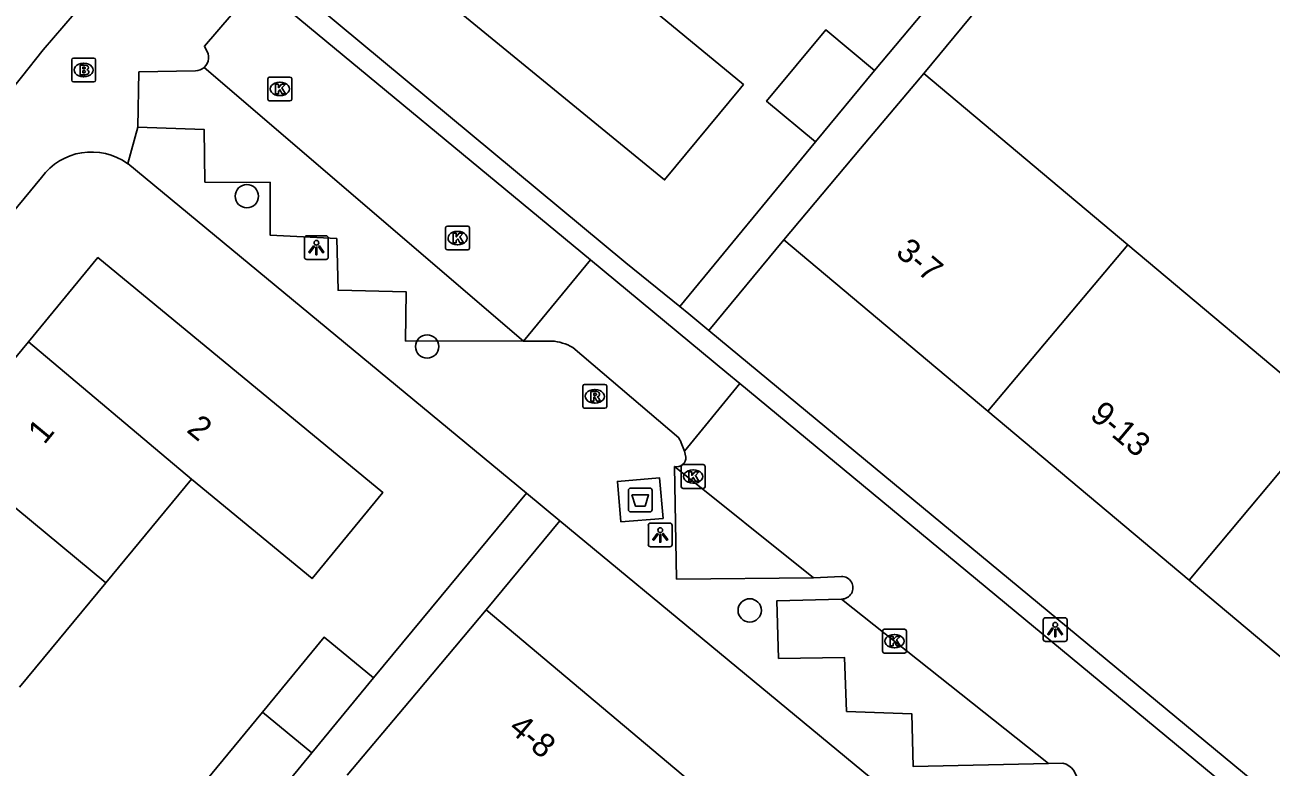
# Model space of a CAD drawing. Extents: x 162074 to 163034, y 381824 to 382557.
# Drawn here: x 162396.8 to 162449, y 382166.8 to 382197.9 of the extents above; entities that cross this region are included whole.
import ezdxf

# ---------------------------------------------------------------- set-up
doc = ezdxf.new("R2010")
doc.units = 0
for name, color, linetype in [('IMGEO_Afval_apart_plaats', 7, 'Continuous'), ('IMGEO_Boom', 7, 'Continuous'), ('IMGEO_Brandkraan', 7, 'Continuous'), ('IMGEO_Kolk', 7, 'Continuous'), ('IMGEO_Lichtpunt', 7, 'Continuous'), ('IMGEO_Pand', 7, 'Continuous'), ('IMGEO_Pand_nummerreeks', 7, 'Continuous'), ('IMGEO_Rijbaan_lokaal_open', 7, 'Continuous'), ('IMGEO_Rioolput', 7, 'Continuous'), ('IMGEO_Voetpad_gesloten', 7, 'Continuous'), ('IMGEO_Voetpad_open', 7, 'Continuous')]:
    doc.layers.add(name, color=color, linetype=linetype)

msp = doc.modelspace()

# ---------------------------------------------------------------- linework, layer by layer
at = {"layer": 'IMGEO_Afval_apart_plaats'}
for p, q in [((162422.083, 382177.595), (162422.083, 382178.395)), ((162422.083, 382178.395), (162422.083, 382177.595)), ((162422.183, 382178.495), (162422.973, 382178.495)), ((162422.973, 382178.495), (162422.183, 382178.495)), ((162423.073, 382178.395), (162423.073, 382177.595)), ((162423.073, 382177.595), (162423.073, 382178.395)), ((162422.973, 382177.495), (162422.183, 382177.495)), ((162422.183, 382177.495), (162422.973, 382177.495))]:
    msp.add_line(p, q, dxfattribs=at)
msp.add_lwpolyline([(162422.226, 382178.209), (162422.93, 382178.209), (162422.781, 382177.739), (162422.375, 382177.739), (162422.226, 382178.209)], dxfattribs=at)
for centre, start, end in [((162422.183, 382178.395), 90, 180), ((162422.183, 382178.395), 90, 180), ((162422.973, 382178.395), 0, 90), ((162422.973, 382178.395), 360, 90), ((162422.183, 382177.595), 180, 270), ((162422.183, 382177.595), 180, 270), ((162422.973, 382177.595), 270, 0), ((162422.973, 382177.595), 270, 0)]:
    msp.add_arc(centre, 0.1, start, end, dxfattribs=at)
at = {"layer": 'IMGEO_Boom'}
for centre in [(162406.079, 382190.738), (162413.637, 382184.432), (162427.17, 382173.36)]:
    msp.add_circle(centre, 0.489, dxfattribs=at)
at = {"layer": 'IMGEO_Brandkraan'}
for p, q in [((162398.731, 382195.608), (162398.731, 382196.46)), ((162398.806, 382196.534), (162399.658, 382196.534)), ((162399.219, 382196.314), (162399.244, 382196.314)), ((162399.732, 382196.46), (162399.732, 382195.608)), ((162399.658, 382195.534), (162398.806, 382195.534)), ((162399.242, 382195.754), (162399.217, 382195.754))]:
    msp.add_line(p, q, dxfattribs=at)
for points in [[(162398.731, 382195.608), (162398.731, 382196.46)], [(162398.806, 382196.534), (162399.658, 382196.534)], [(162399.079, 382196.234), (162399.079, 382195.834), (162399.292, 382195.834)], [(162399.31, 382196.234), (162399.079, 382196.234)], [(162399.258, 382196.153), (162399.204, 382196.153), (162399.204, 382196.077)], [(162399.204, 382196.077), (162399.257, 382196.077)], [(162399.732, 382196.46), (162399.732, 382195.608)], [(162399.658, 382195.534), (162398.806, 382195.534)], [(162399.266, 382196.001), (162399.204, 382196.001), (162399.204, 382195.92)], [(162399.204, 382195.92), (162399.266, 382195.92)]]:
    msp.add_lwpolyline(points, dxfattribs=at)
for centre, radius, start, end in [((162398.808, 382196.458), 0.0765, 91.552, 178.448), ((162398.808, 382196.458), 0.0765, 91.552, 178.448), ((162399.259, 382196.115), 0.0379, 267.8285, 90.9355), ((162399.314, 382196.089), 0.145, 59.4692, 91.5367), ((162399.339, 382196.136), 0.0922, 285.5137, 58.1501), ((162399.344, 382195.944), 0.105, 301.3115, 78.989), ((162399.656, 382196.458), 0.0765, 1.552, 88.448), ((162399.656, 382196.458), 0.0765, 1.552, 88.448), ((162398.808, 382195.61), 0.0765, 181.552, 268.448), ((162398.808, 382195.61), 0.0765, 181.552, 268.448), ((162399.267, 382195.96), 0.0404, 269.8759, 90.5077), ((162399.298, 382196.085), 0.251, 268.6676, 293.5347), ((162399.656, 382195.61), 0.0765, 271.552, 358.448), ((162399.656, 382195.61), 0.0765, 271.552, 358.448)]:
    msp.add_arc(centre, radius, start, end, dxfattribs=at)
for centre, major_axis, ratio, start_param, end_param in [((162399.218, 382196.034), (-0.387, 0.002), 0.722429, 4.712389, 7.853982), ((162399.243, 382196.034), (-0.39, 0.002), 0.717154, 1.570796, 4.712389)]:
    msp.add_ellipse(centre, major_axis=major_axis, ratio=ratio, start_param=start_param, end_param=end_param, dxfattribs=at)
at = {"layer": 'IMGEO_Kolk'}
for p, q in [((162406.959, 382194.813), (162406.959, 382195.665)), ((162407.034, 382195.739), (162407.886, 382195.739)), ((162407.447, 382195.519), (162407.472, 382195.519)), ((162407.96, 382195.665), (162407.96, 382194.813)), ((162407.886, 382194.739), (162407.034, 382194.739)), ((162407.47, 382194.959), (162407.445, 382194.959)), ((162414.415, 382188.557), (162414.415, 382189.409)), ((162414.49, 382189.483), (162415.342, 382189.483)), ((162414.903, 382189.263), (162414.928, 382189.263)), ((162415.416, 382189.409), (162415.416, 382188.557)), ((162415.342, 382188.483), (162414.49, 382188.483)), ((162414.926, 382188.703), (162414.901, 382188.703)), ((162424.296, 382178.55), (162424.296, 382179.402)), ((162424.371, 382179.476), (162425.223, 382179.476)), ((162425.297, 382179.402), (162425.297, 382178.55)), ((162424.784, 382179.256), (162424.809, 382179.256)), ((162425.223, 382178.476), (162424.371, 382178.476)), ((162424.807, 382178.696), (162424.782, 382178.696)), ((162432.815, 382172.57), (162433.667, 382172.57)), ((162432.74, 382171.644), (162432.74, 382172.496)), ((162433.228, 382172.35), (162433.253, 382172.35)), ((162433.741, 382172.496), (162433.741, 382171.644)), ((162433.667, 382171.57), (162432.815, 382171.57)), ((162433.251, 382171.79), (162433.226, 382171.79))]:
    msp.add_line(p, q, dxfattribs=at)
for points in [[(162406.959, 382194.813), (162406.959, 382195.665)], [(162407.034, 382195.739), (162407.886, 382195.739)], [(162407.96, 382195.665), (162407.96, 382194.813)], [(162407.28, 382195.439), (162407.403, 382195.439), (162407.403, 382195.288), (162407.533, 382195.439), (162407.697, 382195.439), (162407.551, 382195.288), (162407.704, 382195.039), (162407.552, 382195.039), (162407.467, 382195.203), (162407.403, 382195.136), (162407.403, 382195.039), (162407.28, 382195.039), (162407.28, 382195.439)], [(162407.886, 382194.739), (162407.034, 382194.739)], [(162414.415, 382188.557), (162414.415, 382189.409)], [(162414.49, 382189.483), (162415.342, 382189.483)], [(162415.416, 382189.409), (162415.416, 382188.557)], [(162414.736, 382189.183), (162414.859, 382189.183), (162414.859, 382189.032), (162414.989, 382189.183), (162415.153, 382189.183), (162415.007, 382189.032), (162415.16, 382188.783), (162415.008, 382188.783), (162414.923, 382188.947), (162414.859, 382188.88), (162414.859, 382188.783), (162414.736, 382188.783), (162414.736, 382189.183)], [(162415.342, 382188.483), (162414.49, 382188.483)], [(162424.296, 382178.55), (162424.296, 382179.402)], [(162424.371, 382179.476), (162425.223, 382179.476)], [(162425.297, 382179.402), (162425.297, 382178.55)], [(162424.617, 382179.176), (162424.74, 382179.176), (162424.74, 382179.025), (162424.87, 382179.176), (162425.034, 382179.176), (162424.888, 382179.025), (162425.041, 382178.776), (162424.889, 382178.776), (162424.804, 382178.94), (162424.74, 382178.873), (162424.74, 382178.776), (162424.617, 382178.776), (162424.617, 382179.176)], [(162425.223, 382178.476), (162424.371, 382178.476)], [(162432.815, 382172.57), (162433.667, 382172.57)], [(162432.74, 382171.644), (162432.74, 382172.496)], [(162433.061, 382172.27), (162433.184, 382172.27), (162433.184, 382172.119), (162433.314, 382172.27), (162433.478, 382172.27), (162433.332, 382172.119), (162433.485, 382171.87), (162433.333, 382171.87), (162433.248, 382172.034), (162433.184, 382171.967), (162433.184, 382171.87), (162433.061, 382171.87), (162433.061, 382172.27)], [(162433.741, 382172.496), (162433.741, 382171.644)], [(162433.667, 382171.57), (162432.815, 382171.57)]]:
    msp.add_lwpolyline(points, dxfattribs=at)
for centre, start, end in [((162407.036, 382195.663), 91.552, 178.448), ((162407.036, 382195.663), 91.552, 178.448), ((162407.884, 382195.663), 1.552, 88.448), ((162407.884, 382195.663), 1.552, 88.448), ((162407.036, 382194.815), 181.552, 268.448), ((162407.036, 382194.815), 181.552, 268.448), ((162407.884, 382194.815), 271.552, 358.448), ((162407.884, 382194.815), 271.552, 358.448), ((162414.492, 382189.407), 91.552, 178.448), ((162414.492, 382189.407), 91.552, 178.448), ((162415.34, 382189.407), 1.552, 88.448), ((162415.34, 382189.407), 1.552, 88.448), ((162414.492, 382188.559), 181.552, 268.448), ((162414.492, 382188.559), 181.552, 268.448), ((162415.34, 382188.559), 271.552, 358.448), ((162415.34, 382188.559), 271.552, 358.448), ((162424.373, 382179.4), 91.552, 178.448), ((162424.373, 382179.4), 91.552, 178.448), ((162425.221, 382179.4), 1.552, 88.448), ((162425.221, 382179.4), 1.552, 88.448), ((162424.373, 382178.552), 181.552, 268.448), ((162424.373, 382178.552), 181.552, 268.448), ((162425.221, 382178.552), 271.552, 358.448), ((162425.221, 382178.552), 271.552, 358.448), ((162432.817, 382172.494), 91.552, 178.448), ((162432.817, 382172.494), 91.552, 178.448), ((162433.665, 382172.494), 1.552, 88.448), ((162433.665, 382172.494), 1.552, 88.448), ((162432.817, 382171.646), 181.552, 268.448), ((162432.817, 382171.646), 181.552, 268.448), ((162433.665, 382171.646), 271.552, 358.448), ((162433.665, 382171.646), 271.552, 358.448)]:
    msp.add_arc(centre, 0.0765, start, end, dxfattribs=at)
for centre, major_axis, ratio, start_param, end_param in [((162407.446, 382195.239), (-0.387, 0.002), 0.722429, 4.712389, 7.853982), ((162407.471, 382195.239), (-0.39, 0.002), 0.717154, 1.570796, 4.712389), ((162414.902, 382188.983), (-0.387, 0.002), 0.722429, 4.712389, 7.853982), ((162414.927, 382188.983), (-0.39, 0.002), 0.717154, 1.570796, 4.712389), ((162424.783, 382178.976), (-0.387, 0.002), 0.722429, 4.712389, 7.853982), ((162424.808, 382178.976), (-0.39, 0.002), 0.717154, 1.570796, 4.712389), ((162433.227, 382172.07), (-0.387, 0.002), 0.722429, 4.712389, 7.853982), ((162433.252, 382172.07), (-0.39, 0.002), 0.717154, 1.570796, 4.712389)]:
    msp.add_ellipse(centre, major_axis=major_axis, ratio=ratio, start_param=start_param, end_param=end_param, dxfattribs=at)
at = {"layer": 'IMGEO_Lichtpunt'}
for p, q in [((162408.495, 382188.987), (162408.495, 382188.18)), ((162408.495, 382188.987), (162408.495, 382188.18)), ((162409.397, 382189.082), (162408.589, 382189.082)), ((162409.397, 382189.082), (162408.589, 382189.082)), ((162409.491, 382188.18), (162409.491, 382188.987)), ((162409.491, 382188.18), (162409.491, 382188.987)), ((162408.589, 382188.086), (162409.397, 382188.086)), ((162408.589, 382188.086), (162409.397, 382188.086)), ((162422.917, 382176.929), (162422.917, 382176.122)), ((162422.917, 382176.929), (162422.917, 382176.122)), ((162423.819, 382177.024), (162423.011, 382177.024)), ((162423.819, 382177.024), (162423.011, 382177.024)), ((162423.913, 382176.122), (162423.913, 382176.929)), ((162423.913, 382176.122), (162423.913, 382176.929)), ((162423.011, 382176.028), (162423.819, 382176.028)), ((162423.011, 382176.028), (162423.819, 382176.028)), ((162440.386, 382173.055), (162439.578, 382173.055)), ((162440.386, 382173.055), (162439.578, 382173.055)), ((162439.484, 382172.96), (162439.484, 382172.153)), ((162439.484, 382172.96), (162439.484, 382172.153)), ((162440.48, 382172.153), (162440.48, 382172.96)), ((162440.48, 382172.153), (162440.48, 382172.96)), ((162439.578, 382172.059), (162440.386, 382172.059)), ((162439.578, 382172.059), (162440.386, 382172.059))]:
    msp.add_line(p, q, dxfattribs=at)
for points in [[(162408.869, 382188.651), (162408.908, 382188.623), (162408.72, 382188.361), (162408.682, 382188.388), (162408.869, 382188.651)], [(162408.971, 382188.603), (162409.018, 382188.603), (162409.018, 382188.281), (162408.971, 382188.281), (162408.971, 382188.603)], [(162409.081, 382188.623), (162409.119, 382188.65), (162409.306, 382188.388), (162409.267, 382188.36), (162409.081, 382188.623)], [(162423.291, 382176.593), (162423.33, 382176.565), (162423.142, 382176.303), (162423.104, 382176.33), (162423.291, 382176.593)], [(162423.393, 382176.545), (162423.44, 382176.545), (162423.44, 382176.223), (162423.393, 382176.223), (162423.393, 382176.545)], [(162423.503, 382176.565), (162423.541, 382176.592), (162423.728, 382176.33), (162423.689, 382176.302), (162423.503, 382176.565)], [(162439.858, 382172.624), (162439.897, 382172.596), (162439.709, 382172.334), (162439.671, 382172.361), (162439.858, 382172.624)], [(162439.96, 382172.576), (162440.007, 382172.576), (162440.007, 382172.254), (162439.96, 382172.254), (162439.96, 382172.576)], [(162440.07, 382172.596), (162440.108, 382172.623), (162440.295, 382172.361), (162440.256, 382172.333), (162440.07, 382172.596)]]:
    msp.add_lwpolyline(points, dxfattribs=at)
for centre in [(162408.994, 382188.785), (162423.416, 382176.727), (162439.983, 382172.758)]:
    msp.add_circle(centre, 0.0994, dxfattribs=at)
for centre, start, end in [((162408.589, 382188.987), 90, 180), ((162408.589, 382188.987), 90, 180), ((162409.397, 382188.987), 0, 90), ((162409.397, 382188.987), 0, 90), ((162408.589, 382188.18), 180, 270), ((162408.589, 382188.18), 180, 270), ((162409.397, 382188.18), 270, 0), ((162409.397, 382188.18), 270, 360), ((162423.011, 382176.929), 90, 180), ((162423.011, 382176.929), 90, 180), ((162423.819, 382176.929), 0, 90), ((162423.819, 382176.929), 0, 90), ((162423.011, 382176.122), 180, 270), ((162423.011, 382176.122), 180, 270), ((162423.819, 382176.122), 270, 0), ((162423.819, 382176.122), 270, 360), ((162439.578, 382172.96), 90, 180), ((162439.578, 382172.96), 90, 180), ((162440.386, 382172.96), 0, 90), ((162440.386, 382172.96), 0, 90), ((162439.578, 382172.153), 180, 270), ((162439.578, 382172.153), 180, 270), ((162440.386, 382172.153), 270, 0), ((162440.386, 382172.153), 270, 360)]:
    msp.add_arc(centre, 0.0946, start, end, dxfattribs=at)
at = {"layer": 'IMGEO_Pand'}
for points in [[(162421.983, 382199.493), (162426.907, 382195.422), (162426.785, 382195.275), (162423.595, 382191.424), (162411.597, 382201.263), (162414.959, 382205.3)], [(162432.409, 382196.013), (162430.355, 382197.714), (162427.878, 382194.724), (162429.931, 382193.023)], [(162428.604, 382188.91), (162431.821, 382192.739), (162434.47, 382195.892)], [(162429.931, 382193.023), (162432.409, 382196.013)], [(162434.47, 382195.892), (162443.024, 382188.705)], [(162437.158, 382181.723), (162428.604, 382188.91)], [(162443.024, 382188.705), (162437.158, 382181.723)], [(162443.024, 382188.705), (162451.462, 382181.617)], [(162396.912, 382184.626), (162399.832, 382188.165), (162411.785, 382178.304), (162408.811, 382174.698), (162403.752, 382178.871)], [(162393.261, 382180.234), (162393.731, 382180.804), (162393.224, 382181.223), (162395.199, 382183.618), (162395.724, 382183.185), (162396.912, 382184.626)], [(162403.752, 382178.871), (162396.912, 382184.626)], [(162445.596, 382174.635), (162437.158, 382181.723)], [(162445.596, 382174.635), (162451.462, 382181.617)], [(162393.261, 382180.234), (162400.165, 382174.522)], [(162403.752, 382178.871), (162400.165, 382174.522)], [(162454.034, 382167.546), (162445.596, 382174.635)], [(162400.165, 382174.522), (162396.544, 382170.133)], [(162416.111, 382173.378), (162412.893, 382169.552), (162410.278, 382166.443)], [(162416.111, 382173.378), (162424.641, 382166.204)], [(162406.729, 382169.091), (162409.319, 382172.236), (162411.393, 382170.528)], [(162411.393, 382170.528), (162408.8, 382167.378)], [(162406.434, 382164.505), (162404.36, 382166.213), (162406.729, 382169.091)], [(162406.729, 382169.091), (162408.8, 382167.378)], [(162408.8, 382167.378), (162406.434, 382164.505)]]:
    msp.add_lwpolyline(points, dxfattribs=at)
at = {"layer": 'IMGEO_Rijbaan_lokaal_open'}
for points in [[(162406.528, 382199.641), (162420.494, 382188.067)], [(162395.883, 382194.813), (162396.623, 382195.74), (162397.535, 382196.883), (162398.84, 382198.394)], [(162405.413, 382198.34), (162404.297, 382197.038), (162404.356, 382196.907)], [(162417.674, 382184.663), (162404.286, 382196.14)], [(162420.494, 382188.067), (162417.674, 382184.663)], [(162420.494, 382188.067), (162426.212, 382183.329), (162426.761, 382182.88)], [(162417.674, 382184.663), (162418.864, 382184.662)], [(162419.744, 382184.394), (162424.19, 382180.607)], [(162426.761, 382182.88), (162424.431, 382180.035)], [(162426.761, 382182.88), (162455.361, 382159.209)], [(162424.431, 382180.035), (162424.496, 382179.79)], [(162424.018, 382179.402), (162429.851, 382174.724)], [(162429.851, 382174.724), (162431.018, 382174.786)], [(162431.021, 382173.836), (162439.7, 382166.937)], [(162439.7, 382166.937), (162440.304, 382166.951)]]:
    msp.add_lwpolyline(points, dxfattribs=at)
for centre, radius, start, end in [((162403.913, 382196.561), 0.562, 311.5523, 38.0184), ((162418.745, 382182.694), 1.971, 59.5703, 86.554), ((162421.49, 382179.132), 3.077, 17.058, 28.6362), ((162424.11, 382179.777), 0.386, 256.2403, 1.8933), ((162431.024, 382174.311), 0.475, 269.6405, 90.7214), ((162440.111, 382166.18), 0.795, 356.8802, 75.9077)]:
    msp.add_arc(centre, radius, start, end, dxfattribs=at)
at = {"layer": 'IMGEO_Rioolput'}
for p, q in [((162420.171, 382181.916), (162420.171, 382182.768)), ((162420.246, 382182.842), (162421.098, 382182.842)), ((162420.659, 382182.622), (162420.684, 382182.622)), ((162421.172, 382182.768), (162421.172, 382181.916)), ((162420.682, 382182.062), (162420.657, 382182.062)), ((162421.098, 382181.842), (162420.246, 382181.842))]:
    msp.add_line(p, q, dxfattribs=at)
for points in [[(162420.171, 382181.916), (162420.171, 382182.768)], [(162420.246, 382182.842), (162421.098, 382182.842)], [(162420.76, 382182.54), (162420.508, 382182.542), (162420.508, 382182.142)], [(162420.686, 382182.461), (162420.632, 382182.461), (162420.632, 382182.38)], [(162421.172, 382182.768), (162421.172, 382181.916)], [(162420.508, 382182.142), (162420.632, 382182.142), (162420.632, 382182.304), (162420.643, 382182.304)], [(162420.632, 382182.38), (162420.684, 382182.38)], [(162420.69, 382182.275), (162420.761, 382182.142), (162420.901, 382182.142), (162420.836, 382182.268)], [(162421.098, 382181.842), (162420.246, 382181.842)]]:
    msp.add_lwpolyline(points, dxfattribs=at)
for centre, radius, start, end in [((162420.248, 382182.766), 0.0765, 91.552, 178.448), ((162420.248, 382182.766), 0.0765, 91.552, 178.448), ((162420.692, 382182.365), 0.0964, 77.0061, 93.1865), ((162420.706, 382182.422), 0.0378, 276.6634, 79.6772), ((162420.759, 382182.43), 0.109, 350.3612, 89.416), ((162421.096, 382182.766), 0.0765, 1.552, 88.448), ((162421.096, 382182.766), 0.0765, 1.552, 88.448), ((162420.248, 382181.918), 0.0765, 181.552, 268.448), ((162420.248, 382181.918), 0.0765, 181.552, 268.448), ((162420.642, 382182.251), 0.0533, 26.0293, 88.6989), ((162420.668, 382182.569), 0.19, 274.7715, 282.9687), ((162420.757, 382182.43), 0.112, 277.5842, 350.9817), ((162420.741, 382182.215), 0.108, 29.5134, 73.7905), ((162421.096, 382181.918), 0.0765, 271.552, 358.448), ((162421.096, 382181.918), 0.0765, 271.552, 358.448)]:
    msp.add_arc(centre, radius, start, end, dxfattribs=at)
for centre, major_axis, ratio, start_param, end_param in [((162420.658, 382182.342), (-0.387, 0.002), 0.722429, 4.712389, 7.853982), ((162420.683, 382182.342), (-0.39, 0.002), 0.717154, 1.570796, 4.712389)]:
    msp.add_ellipse(centre, major_axis=major_axis, ratio=ratio, start_param=start_param, end_param=end_param, dxfattribs=at)
at = {"layer": 'IMGEO_Voetpad_gesloten'}
msp.add_lwpolyline([(162421.765, 382177.072), (162421.623, 382178.771), (162423.391, 382178.919), (162423.533, 382177.22), (162421.765, 382177.072)], dxfattribs=at)
at = {"layer": 'IMGEO_Voetpad_open'}
for points in [[(162459.396, 382226.044), (162434.47, 382195.892)], [(162408.089, 382199.497), (162421.972, 382187.946), (162424.231, 382186.112)], [(162435.049, 382199.178), (162432.409, 382196.013)], [(162403.919, 382195.999), (162401.551, 382195.953), (162401.507, 382193.635)], [(162401.507, 382193.635), (162401.08, 382192.104)], [(162401.507, 382193.635), (162404.285, 382193.542), (162404.319, 382191.334), (162407.057, 382191.319), (162407.062, 382189.101), (162409.85, 382188.958), (162409.905, 382186.79), (162412.753, 382186.727), (162412.728, 382184.669), (162417.674, 382184.663)], [(162429.931, 382193.023), (162424.231, 382186.112)], [(162417.801, 382178.277), (162401.08, 382192.104)], [(162397.464, 382191.526), (162365.499, 382152.814), (162362.554, 382149.261)], [(162425.454, 382185.106), (162428.604, 382188.91)], [(162424.231, 382186.112), (162424.614, 382185.801), (162425.454, 382185.106)], [(162425.454, 382185.106), (162460.487, 382156.099)], [(162429.851, 382174.724), (162424.104, 382174.674), (162424.018, 382179.402)], [(162411.393, 382170.528), (162417.801, 382178.277)], [(162419.203, 382177.117), (162417.801, 382178.277)], [(162419.203, 382177.117), (162416.111, 382173.378)], [(162483.81, 382116.71), (162487.224, 382120.866), (162419.203, 382177.117)], [(162439.7, 382166.937), (162434.026, 382166.807), (162433.971, 382169.015), (162431.232, 382169.12), (162431.147, 382171.378), (162428.378, 382171.343), (162428.302, 382173.76), (162431.021, 382173.836)]]:
    msp.add_lwpolyline(points, dxfattribs=at)
for centre, radius, start, end in [((162403.915, 382196.557), 0.558, 270.3994, 311.6338), ((162399.562, 382190), 2.594, 54.1878, 143.9755)]:
    msp.add_arc(centre, radius, start, end, dxfattribs=at)

# ---------------------------------------------------------------- texts
at = {"layer": 'IMGEO_Pand_nummerreeks'}
for s, rotation, p in [('3-7', 319.9661, (162433.245, 382188.303)), ('9-13', 319.9661, (162441.388, 382181.461)), ('2', 320.478, (162403.507, 382180.88)), ('1', 50.4074, (162397.581, 382180.288)), ('4-8', 319.9359, (162417.01, 382168.336))]:
    msp.add_text(s, height=1, rotation=rotation, dxfattribs=at).set_placement(p)

doc.saveas('drawing.dxf')
